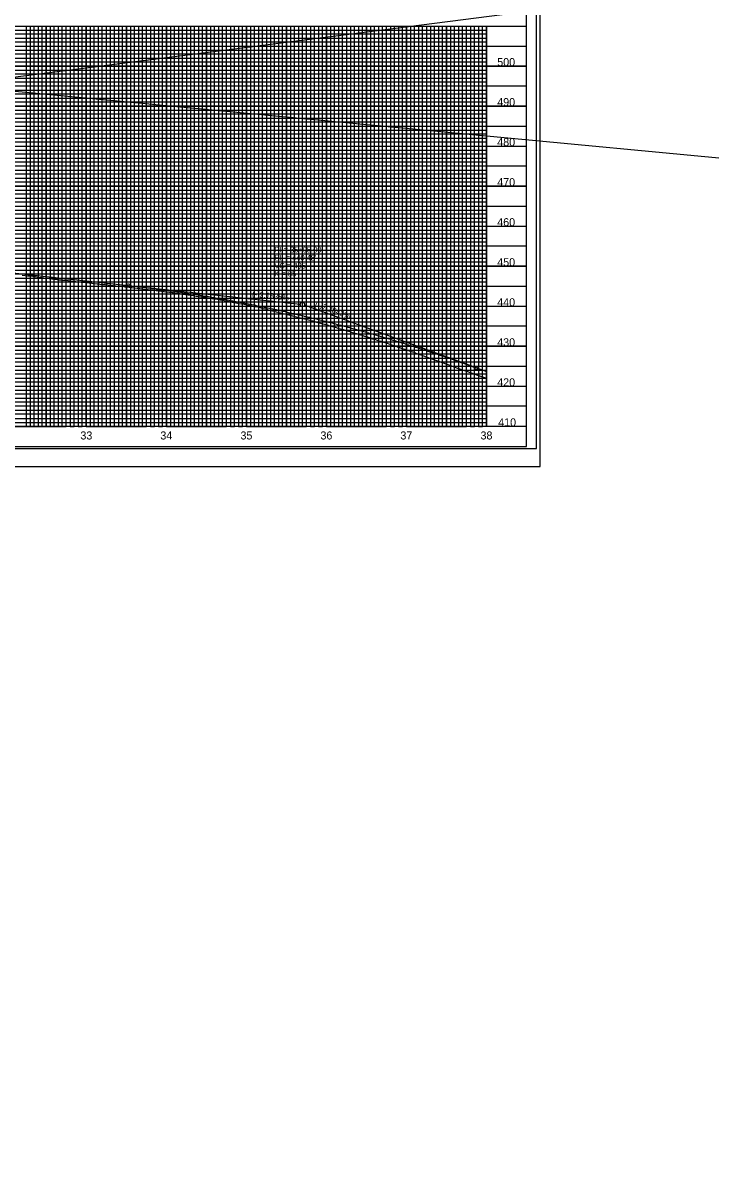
# Model space of a CAD drawing. Extents: x 571503 to 593215, y -77195 to -51828.
# Drawn here: x 582543 to 583403, y -54572 to -53130 of the extents above; entities that cross this region are included whole.
import ezdxf

# ---------------------------------------------------------------- set-up
doc = ezdxf.new("R2010")
doc.units = 0
for name, color, linetype in [('Exist Vertical Profile Ground Line', 7, 'Continuous'), ('Exist Vertical Profile Horizontal Axis Label Major', 7, 'Continuous'), ('Exist Vertical Profile Vertical Axis Label', 7, 'Continuous'), ('Prop PFL Text', 7, 'Continuous'), ('Prop Vertical Profile Curve Label', 7, 'Continuous'), ('Prop Vertical Profile Grade', 7, 'Continuous'), ('Prop Vertical Profile Grade Label', 7, 'Continuous'), ('Prop VPI Label', 7, 'Continuous'), ('Sheet Clip Boundary CELL', 7, 'Continuous'), ('Sheet DOT Grid CELL', 7, 'Continuous'), ('Sheet Plot Border Inside CELL', 7, 'Continuous'), ('Sheet Plot Border Outside CELL', 7, 'Continuous'), ('Sheet Profile CELL', 7, 'Continuous'), ('Sheet Profile Grid Major CELL', 7, 'Continuous'), ('Sheet Profile Grid Middle CELL', 7, 'Continuous'), ('Sheet Profile Grid Minor CELL', 7, 'Continuous')]:
    doc.layers.add(name, color=color, linetype=linetype)

msp = doc.modelspace()

# ---------------------------------------------------------------- linework, layer by layer
at = {"layer": 'Exist Vertical Profile Ground Line'}
for points in [[(582542.5, -53444.7), (582545.9, -53445.1), (582549.2, -53445.5), (582552.6, -53445.9), (582555.5, -53446.2), (582555.9, -53446.3), (582557.3, -53446.4), (582557.6, -53446.5), (582559.2, -53446.7), (582562.6, -53447.2), (582565.9, -53447.6), (582569.3, -53448.1), (582572.6, -53448.5), (582575.9, -53449), (582579.3, -53449.4), (582582.6, -53449.9), (582586, -53450.3), (582587.3, -53450.5), (582589.3, -53450.7), (582590.9, -53450.8), (582592.7, -53451), (582596, -53451.3), (582599.3, -53451.7), (582600.3, -53451.8), (582602.7, -53452), (582606, -53452.4), (582609.4, -53452.8), (582612.7, -53453.1), (582614.5, -53453.3), (582616, -53453.5), (582619.4, -53453.8), (582622.7, -53454.2), (582626.1, -53454.6), (582629.4, -53454.9), (582631.2, -53455.1), (582632.7, -53455.3), (582636.1, -53455.7), (582636.2, -53455.7), (582638.7, -53455.9), (582639.4, -53456), (582642.8, -53456.4), (582646.1, -53456.7), (582649.5, -53457.1), (582652.8, -53457.4), (582655.8, -53457.7), (582656.1, -53457.8), (582659.5, -53458.1), (582662.8, -53458.5), (582666.2, -53458.8)], [(582666.2, -53458.8), (582669.5, -53459.2), (582670.6, -53459.3), (582672.8, -53459.5), (582676.2, -53459.9), (582678.9, -53460.2), (582679.5, -53460.2), (582682.9, -53460.6), (582686.2, -53461), (582687.2, -53461.2), (582689.5, -53461.5), (582692.9, -53461.9), (582696.2, -53462.3), (582699.6, -53462.7), (582702.9, -53463.2), (582705, -53463.4), (582706.3, -53463.6), (582709.6, -53464), (582712.9, -53464.4), (582716.3, -53464.8), (582718.9, -53465.1), (582719.6, -53465.2), (582723, -53465.6), (582726.3, -53466), (582729.6, -53466.5), (582731.1, -53466.7), (582733, -53466.9), (582736.3, -53467.4), (582738.4, -53467.7), (582739.7, -53467.9), (582743, -53468.4), (582746.3, -53468.9), (582749.7, -53469.4), (582753, -53469.9), (582756.4, -53470.4), (582757.4, -53470.6), (582759.7, -53470.9), (582763.1, -53471.4), (582766.4, -53471.9), (582769.7, -53472.3), (582770.3, -53472.4), (582773.1, -53472.8), (582776.4, -53473.4), (582779.8, -53473.9), (582782.9, -53474.4), (582783.1, -53474.4), (582786.4, -53475), (582789.7, -53475.5), (582789.8, -53475.5), (582793.1, -53476.2), (582796.5, -53476.9), (582799.8, -53477.5), (582803.1, -53478.2), (582806.5, -53478.9), (582809.1, -53479.4), (582809.8, -53479.5), (582813.2, -53480.1), (582816.5, -53480.6), (582819.9, -53481.2), (582821.6, -53481.5), (582823.2, -53481.8), (582826.5, -53482.5), (582829.9, -53483.2), (582833.2, -53483.9), (582834.1, -53484), (582836.6, -53484.6), (582839.9, -53485.4), (582841.7, -53485.9), (582843.2, -53486.3), (582846.6, -53487.1), (582849.9, -53488), (582853.3, -53488.9), (582856.6, -53489.7), (582859.5, -53490.5), (582859.9, -53490.6), (582863.3, -53491.4), (582866.6, -53492.2), (582870, -53493), (582873.3, -53493.8), (582874.1, -53494), (582876.7, -53494.7), (582877.2, -53494.8), (582880, -53495.6), (582883.3, -53496.4), (582886.7, -53497.3), (582886.9, -53497.4), (582890, -53498.2), (582893.4, -53499.1), (582896.7, -53499.9), (582900, -53500.8), (582903.4, -53501.7), (582905.3, -53502.1), (582906.7, -53502.5), (582910.1, -53503.4), (582913.4, -53504.3), (582916.8, -53505.2), (582917.9, -53505.6), (582920.1, -53506.2), (582923.4, -53507.1), (582926.8, -53508.1), (582930.1, -53509)], [(582930.1, -53509), (582933.5, -53510), (582934.8, -53510.4), (582936.8, -53510.9), (582940.1, -53511.8), (582943.5, -53512.8), (582944.7, -53513.1), (582946.8, -53513.8), (582950.2, -53514.8), (582951.7, -53515.3), (582953.5, -53515.9), (582956.8, -53516.9), (582960.2, -53517.9), (582960.5, -53518), (582963.5, -53518.9), (582966.9, -53520), (582970.2, -53521.1), (582973.6, -53522.1), (582976.9, -53523.2), (582980, -53524.2), (582980.2, -53524.3), (582983.6, -53525.3), (582986.9, -53526.3), (582990.3, -53527.4), (582991.2, -53527.7), (582993.6, -53528.5), (582996.9, -53529.6), (582998.3, -53530), (583000.3, -53530.7), (583003.6, -53531.8), (583007, -53533), (583010.3, -53534.1), (583010.7, -53534.2), (583013.6, -53535.2), (583017, -53536.3), (583020.3, -53537.4), (583023.7, -53538.6), (583027, -53539.7), (583030.2, -53540.7), (583030.4, -53540.8), (583033.7, -53541.9), (583034.3, -53542.1), (583037, -53543.1), (583040.4, -53544.3), (583043.7, -53545.5), (583047.2, -53546.7), (583061.1, -53551.8), (583078.6, -53558.1), (583085.2, -53560.5), (583097.7, -53564.8), (583112.6, -53570), (583122.5, -53573.4)]]:
    msp.add_lwpolyline(points, dxfattribs=at)
at = {"layer": 'Prop PFL Text'}
for p, q in [((571799.6, -54572.4), (593215.4, -51828.4)), ((571620.7, -52186.3), (592499.5, -54154.9))]:
    msp.add_line(p, q, dxfattribs=at)
at = {"layer": 'Prop Vertical Profile Curve Label'}
for centre in [(582675, -53457.8), (583110, -53560.8)]:
    msp.add_circle(centre, 2.25, dxfattribs=at)
at = {"layer": 'Prop Vertical Profile Grade'}
for p, q in [((582487.5, -53437.3), (582675, -53457.8)), ((583110, -53560.8), (583122.5, -53565.3))]:
    msp.add_line(p, q, dxfattribs=at)
msp.add_spline([(582675, -53457.8), (582683.7, -53458.8), (582692.4, -53459.8), (582701.1, -53460.9), (582709.8, -53462), (582718.5, -53463.1), (582727.2, -53464.3), (582735.9, -53465.5), (582744.6, -53466.8), (582753.3, -53468.1), (582762, -53469.5), (582770.7, -53470.9), (582779.4, -53472.4), (582788.1, -53473.9), (582796.8, -53475.4), (582805.5, -53477), (582814.2, -53478.7), (582822.9, -53480.4), (582831.6, -53482.1), (582840.3, -53483.9), (582849, -53485.7), (582857.7, -53487.5), (582866.4, -53489.4), (582875.1, -53491.4), (582883.8, -53493.4), (582892.5, -53495.4), (582901.2, -53497.5), (582909.9, -53499.6), (582918.6, -53501.8), (582927.3, -53504), (582936, -53506.3), (582944.7, -53508.6), (582953.4, -53510.9), (582962.1, -53513.3), (582970.8, -53515.7), (582979.5, -53518.2), (582988.2, -53520.8), (582996.9, -53523.3), (583005.6, -53525.9), (583014.3, -53528.6), (583023, -53531.3), (583031.7, -53534), (583040.4, -53536.8), (583049.1, -53539.7), (583057.8, -53542.6), (583066.5, -53545.5), (583075.2, -53548.4), (583083.9, -53551.5), (583092.6, -53554.5), (583101.3, -53557.6), (583110, -53560.8)], degree=3, dxfattribs=at)
at = {"layer": 'Prop VPI Label'}
for p, q in [((582675, -53457.8), (582889.8, -53481.3)), ((583110, -53560.8), (582895.1, -53482.5))]:
    msp.add_line(p, q, dxfattribs=at)
msp.add_circle((582892.5, -53481.5), 2.75, dxfattribs=at)
at = {"layer": 'Sheet Clip Boundary CELL'}
msp.add_lwpolyline([(581722.5, -53133.7), (583122.5, -53133.7), (583122.5, -53633.7), (581722.5, -53633.7)], close=True, dxfattribs=at)
at = {"layer": 'Sheet DOT Grid CELL'}
for p, q in [((581672.5, -53133.7), (583172.4, -53133.7)), ((582572.5, -53633.7), (582572.5, -53133.7)), ((582572.5, -53133.7), (582572.5, -53633.7)), ((582622.5, -53633.7), (582622.5, -53133.7)), ((582622.5, -53133.7), (582622.5, -53633.7)), ((582672.5, -53633.7), (582672.5, -53133.7)), ((582672.5, -53133.7), (582672.5, -53633.7)), ((582722.5, -53633.7), (582722.5, -53133.7)), ((582722.5, -53133.7), (582722.5, -53633.7)), ((582772.5, -53633.7), (582772.5, -53133.7)), ((582772.5, -53133.7), (582772.5, -53633.7)), ((582822.5, -53633.7), (582822.5, -53133.7)), ((582822.5, -53133.7), (582822.5, -53633.7)), ((582872.5, -53633.7), (582872.5, -53133.7)), ((582872.5, -53133.7), (582872.5, -53633.7)), ((582922.5, -53633.7), (582922.5, -53133.7)), ((582922.5, -53133.7), (582922.5, -53633.7)), ((582972.5, -53633.7), (582972.5, -53133.7)), ((582972.5, -53133.7), (582972.5, -53633.7)), ((583022.5, -53633.7), (583022.5, -53133.7)), ((583022.5, -53133.7), (583022.5, -53633.7)), ((583072.5, -53633.7), (583072.5, -53133.7)), ((583072.5, -53133.7), (583072.5, -53633.7)), ((583122.5, -53633.7), (583122.5, -53133.7)), ((583122.5, -53133.7), (583122.5, -53633.7)), ((581672.5, -53183.7), (583172.5, -53183.7)), ((581672.5, -53183.7), (583172.4, -53183.7)), ((581672.5, -53233.7), (583172.5, -53233.7)), ((581672.5, -53233.7), (583172.4, -53233.7)), ((581672.5, -53283.7), (583172.5, -53283.7)), ((581672.5, -53283.7), (583172.4, -53283.7)), ((581672.5, -53333.7), (583172.5, -53333.7)), ((581672.5, -53333.7), (583172.4, -53333.7)), ((581672.5, -53383.7), (583172.5, -53383.7)), ((581672.5, -53383.7), (583172.4, -53383.7)), ((581672.5, -53433.7), (583172.5, -53433.7)), ((581672.5, -53433.7), (583172.4, -53433.7)), ((581672.5, -53483.7), (583172.5, -53483.7)), ((581672.5, -53483.7), (583172.4, -53483.7)), ((581672.5, -53533.7), (583172.5, -53533.7)), ((581672.5, -53533.7), (583172.4, -53533.7)), ((581672.5, -53583.7), (583172.5, -53583.7)), ((581672.5, -53583.7), (583172.4, -53583.7))]:
    msp.add_line(p, q, dxfattribs=at)
at = {"layer": 'Sheet Plot Border Inside CELL'}
msp.add_lwpolyline([(581518.5, -53661.2), (583185, -53661.2), (583185, -52606.1), (581518.5, -52606.1)], close=True, dxfattribs=at)
at = {"layer": 'Sheet Plot Border Outside CELL'}
msp.add_lwpolyline([(581505.5, -53683.7), (583189.5, -53683.7), (583189.5, -52583.7), (581505.5, -52583.7)], close=True, dxfattribs=at)
at = {"layer": 'Sheet Profile CELL'}
for p, q in [((581672.5, -53133.7), (583172.5, -53133.7)), ((583172.5, -53633.7), (581672.5, -53633.7)), ((581672.5, -53658.7), (583172.5, -53658.7)), ((581505.5, -53683.7), (583189.5, -53683.7))]:
    msp.add_line(p, q, dxfattribs=at)
msp.add_lwpolyline([(583172.5, -52608.7), (581672.5, -52608.7), (581672.5, -53658.7), (583172.5, -53658.7)], close=True, dxfattribs=at)
at = {"layer": 'Sheet Profile Grid Major CELL'}
for p, q in [((582572.5, -53133.7), (582622.5, -53133.7)), ((582672.5, -53133.7), (582722.5, -53133.7)), ((582772.5, -53133.7), (582822.5, -53133.7)), ((582872.5, -53133.7), (582922.5, -53133.7)), ((582972.5, -53133.7), (583022.5, -53133.7)), ((583072.5, -53133.7), (583122.5, -53133.7)), ((583072.5, -53633.7), (583072.5, -53633.7))]:
    msp.add_line(p, q, dxfattribs=at)
for points in [[(582522.5, -53633.7), (582572.5, -53633.7), (582572.5, -53133.7), (582622.5, -53133.7), (582622.5, -53633.7), (582672.5, -53633.7), (582672.5, -53133.7), (582722.5, -53133.7), (582722.5, -53633.7), (582772.5, -53633.7), (582772.5, -53133.7), (582822.5, -53133.7), (582822.5, -53633.7), (582872.5, -53633.7), (582872.5, -53133.7), (582922.5, -53133.7), (582922.5, -53633.7), (582972.5, -53633.7), (582972.5, -53133.7), (583022.5, -53133.7), (583022.5, -53633.7), (583072.5, -53633.7), (583072.5, -53633.7), (583072.5, -53133.7), (583122.5, -53133.7), (583122.5, -53633.7)], [(583172.5, -53183.7), (581672.5, -53183.7)], [(583172.5, -53233.7), (581672.5, -53233.7), (581672.5, -53283.7), (583172.5, -53283.7)], [(583172.5, -53333.7), (581672.5, -53333.7), (581672.5, -53383.7), (583172.5, -53383.7)], [(583172.5, -53433.7), (581672.5, -53433.7), (581672.5, -53483.7), (583172.5, -53483.7)], [(583172.5, -53533.7), (581672.5, -53533.7), (581672.5, -53533.7), (581672.5, -53583.7), (583172.5, -53583.7)], [(583172.5, -53633.7), (581672.5, -53633.7)]]:
    msp.add_lwpolyline(points, dxfattribs=at)
at = {"layer": 'Sheet Profile Grid Middle CELL'}
for points in [[(582497.5, -53133.7), (582547.5, -53133.7), (582547.5, -53633.7), (582597.5, -53633.7), (582597.5, -53133.7), (582647.5, -53133.7), (582647.5, -53633.7), (582697.5, -53633.7), (582697.5, -53133.7), (582747.5, -53133.7), (582747.5, -53633.7), (582797.5, -53633.7), (582797.5, -53133.7), (582847.5, -53133.7), (582847.5, -53633.7), (582897.5, -53633.7), (582897.5, -53133.7), (582947.5, -53133.7), (582947.5, -53633.7), (582997.5, -53633.7), (582997.5, -53133.7), (583047.5, -53133.7), (583047.5, -53633.7), (583097.5, -53633.7), (583097.5, -53133.7)], [(581672.5, -53158.7), (583172.5, -53158.7)], [(583172.5, -53208.7), (581672.5, -53208.7), (581672.5, -53258.7), (583172.5, -53258.7)], [(583172.5, -53308.7), (581672.5, -53308.7), (581672.5, -53358.7), (583172.5, -53358.7)], [(583172.5, -53408.7), (581672.5, -53408.7), (581672.5, -53458.7), (583172.5, -53458.7)], [(583172.5, -53508.7), (581672.5, -53508.7), (581672.5, -53558.7), (583172.5, -53558.7)], [(583172.5, -53608.7), (581672.5, -53608.7)]]:
    msp.add_lwpolyline(points, dxfattribs=at)
at = {"layer": 'Sheet Profile Grid Minor CELL'}
for p, q in [((581722.5, -53138.7), (583122.5, -53138.7)), ((583122.5, -53143.7), (581722.5, -53143.7)), ((581722.5, -53148.7), (583122.5, -53148.7)), ((583122.5, -53153.7), (581722.5, -53153.7)), ((581722.5, -53163.7), (583122.5, -53163.7)), ((583122.5, -53168.7), (581722.5, -53168.7)), ((581722.5, -53173.7), (583122.5, -53173.7)), ((583122.5, -53178.7), (581722.5, -53178.7)), ((581722.5, -53188.7), (583122.5, -53188.7)), ((583122.5, -53193.7), (581722.5, -53193.7)), ((581722.5, -53198.7), (583122.5, -53198.7)), ((583122.5, -53203.7), (581722.5, -53203.7)), ((581722.5, -53213.7), (583122.5, -53213.7)), ((583122.5, -53218.7), (581722.5, -53218.7)), ((581722.5, -53223.7), (583122.5, -53223.7)), ((583122.5, -53228.7), (581722.5, -53228.7)), ((581722.5, -53238.7), (583122.5, -53238.7)), ((583122.5, -53243.7), (581722.5, -53243.7)), ((581722.5, -53248.7), (583122.5, -53248.7)), ((583122.5, -53253.7), (581722.5, -53253.7)), ((581722.5, -53263.7), (583122.5, -53263.7)), ((583122.5, -53268.7), (581722.5, -53268.7)), ((581722.5, -53273.7), (583122.5, -53273.7)), ((583122.5, -53278.7), (581722.5, -53278.7)), ((581722.5, -53288.7), (583122.5, -53288.7)), ((583122.5, -53293.7), (581722.5, -53293.7)), ((581722.5, -53298.7), (583122.5, -53298.7)), ((583122.5, -53303.7), (581722.5, -53303.7)), ((581722.5, -53313.7), (583122.5, -53313.7)), ((583122.5, -53318.7), (581722.5, -53318.7)), ((581722.5, -53323.7), (583122.5, -53323.7)), ((583122.5, -53328.7), (581722.5, -53328.5)), ((581722.5, -53338.7), (583122.5, -53338.7)), ((583122.5, -53343.7), (581722.5, -53343.7)), ((581722.5, -53348.7), (583122.5, -53348.7)), ((583122.5, -53353.7), (581722.5, -53353.7)), ((581722.5, -53363.7), (583122.5, -53363.7)), ((583122.5, -53368.7), (581722.5, -53368.7)), ((581722.5, -53373.7), (583122.5, -53373.7)), ((583122.5, -53378.7), (581722.5, -53378.7)), ((581722.5, -53388.7), (583122.5, -53388.7)), ((583122.5, -53393.7), (581722.5, -53393.7)), ((581722.5, -53398.7), (583122.5, -53398.7)), ((583122.5, -53403.7), (581722.5, -53403.7)), ((581722.5, -53413.7), (583122.5, -53413.7)), ((583122.5, -53418.7), (581722.5, -53418.7)), ((581722.5, -53423.7), (583122.5, -53423.7)), ((583122.5, -53428.7), (581722.5, -53428.7)), ((581722.5, -53438.7), (583122.5, -53438.7)), ((583122.5, -53443.7), (581722.5, -53443.7)), ((581722.5, -53448.7), (583122.5, -53448.7)), ((583122.5, -53453.7), (581722.5, -53453.7)), ((581722.5, -53463.7), (583122.5, -53463.7)), ((583122.5, -53468.7), (581722.5, -53468.7)), ((581722.5, -53473.7), (583122.5, -53473.7)), ((583122.5, -53478.7), (581722.5, -53478.7)), ((581722.5, -53488.7), (583122.5, -53488.7)), ((583122.5, -53493.7), (581722.5, -53493.7)), ((581722.5, -53498.7), (583122.5, -53498.7)), ((583122.5, -53503.7), (581722.5, -53503.7)), ((581722.5, -53513.7), (583122.5, -53513.7)), ((583122.5, -53518.7), (581722.5, -53518.7)), ((581722.5, -53523.7), (583122.5, -53523.7)), ((583122.5, -53528.7), (581722.5, -53528.7)), ((581722.5, -53538.7), (583122.5, -53538.7)), ((583122.5, -53543.7), (581722.5, -53543.7)), ((581722.5, -53548.7), (583122.5, -53548.7)), ((583122.5, -53553.7), (581722.5, -53553.7)), ((581722.5, -53563.7), (583122.5, -53563.7)), ((583122.5, -53568.7), (581722.5, -53568.7)), ((581722.5, -53573.7), (583122.5, -53573.7)), ((583122.5, -53578.7), (581722.5, -53578.7)), ((581722.5, -53588.7), (583122.5, -53588.7)), ((583122.5, -53593.7), (581722.5, -53593.7)), ((581722.5, -53598.7), (583122.5, -53598.7)), ((583122.5, -53603.7), (581722.5, -53603.7)), ((581722.5, -53613.7), (583122.5, -53613.7)), ((583122.5, -53618.7), (581722.5, -53618.7)), ((581722.5, -53623.7), (583122.5, -53623.7)), ((581722.5, -53628.7), (583122.5, -53628.7)), ((583122.5, -53628.7), (583122.5, -53628.7))]:
    msp.add_line(p, q, dxfattribs=at)
for points in [[(582542.5, -53133.7), (582552.5, -53133.7), (582552.5, -53633.7), (582557.5, -53633.7)], [(582557.5, -53633.7), (582557.5, -53133.7), (582562.5, -53133.7), (582562.5, -53633.7), (582567.5, -53633.7), (582567.5, -53133.7), (582577.5, -53133.7), (582577.5, -53633.7), (582582.5, -53633.7), (582582.5, -53133.7), (582587.5, -53133.7), (582587.5, -53633.7), (582592.5, -53633.7), (582592.5, -53133.7), (582602.5, -53133.7), (582602.5, -53633.7), (582607.5, -53633.7), (582607.5, -53133.7), (582612.5, -53133.7), (582612.5, -53633.7), (582617.5, -53633.7), (582617.5, -53133.7), (582627.5, -53133.7), (582627.5, -53633.7), (582632.5, -53633.7), (582632.5, -53133.7), (582637.5, -53133.7), (582637.5, -53633.7), (582642.5, -53633.7), (582642.5, -53133.7), (582652.5, -53133.7), (582652.5, -53633.7), (582657.5, -53633.7), (582657.5, -53133.7), (582662.5, -53133.7), (582662.5, -53633.7), (582667.5, -53633.7), (582667.5, -53133.7), (582677.5, -53133.7), (582677.5, -53633.7), (582682.5, -53633.7), (582682.5, -53133.7), (582687.5, -53133.7), (582687.5, -53633.7), (582692.5, -53633.7), (582692.5, -53133.7), (582702.5, -53133.7), (582702.5, -53633.7), (582707.5, -53633.7), (582707.5, -53133.7), (582712.5, -53133.7), (582712.5, -53633.7), (582717.5, -53633.7), (582717.5, -53133.7), (582727.5, -53133.7), (582727.5, -53633.7), (582732.5, -53633.7), (582732.5, -53133.7), (582737.5, -53133.7), (582737.5, -53633.7), (582742.5, -53633.7), (582742.5, -53133.7), (582752.5, -53133.7), (582752.5, -53633.7), (582757.5, -53633.7), (582757.5, -53133.7), (582762.5, -53133.7), (582762.5, -53633.7), (582767.5, -53633.7), (582767.5, -53133.7), (582777.5, -53133.7), (582777.5, -53633.7), (582782.5, -53633.7), (582782.5, -53133.7), (582787.5, -53133.7), (582787.5, -53633.7), (582792.5, -53633.7), (582792.5, -53133.7), (582802.5, -53133.7), (582802.5, -53633.7), (582807.5, -53633.7), (582807.5, -53133.7), (582812.5, -53133.7), (582812.5, -53633.7), (582817.5, -53633.7), (582817.5, -53133.7), (582827.5, -53133.7), (582827.5, -53633.7), (582832.5, -53633.7), (582832.5, -53133.7), (582837.5, -53133.7), (582837.5, -53633.7), (582842.5, -53633.7), (582842.5, -53133.7), (582852.5, -53133.7), (582852.5, -53633.7), (582857.5, -53633.7), (582857.5, -53133.7), (582862.5, -53133.7), (582862.5, -53633.7)], [(582862.5, -53633.7), (582867.5, -53633.7), (582867.5, -53133.7), (582877.5, -53133.7), (582877.5, -53633.7), (582882.5, -53633.7), (582882.5, -53133.7), (582887.5, -53133.7), (582887.5, -53633.7), (582892.5, -53633.7), (582892.5, -53133.7), (582902.5, -53133.7), (582902.5, -53633.7), (582907.5, -53633.7), (582907.5, -53133.7), (582912.5, -53133.7), (582912.5, -53633.7), (582917.5, -53633.7), (582917.5, -53133.7), (582927.5, -53133.7), (582927.5, -53633.7), (582932.5, -53633.7), (582932.5, -53133.7), (582937.5, -53133.7), (582937.5, -53633.7), (582942.5, -53633.7), (582942.5, -53133.7), (582952.5, -53133.7), (582952.5, -53633.7), (582957.5, -53633.7), (582957.5, -53133.7), (582962.5, -53133.7), (582962.5, -53633.7), (582967.5, -53633.7), (582967.5, -53133.7), (582977.5, -53133.7), (582977.5, -53633.7), (582982.5, -53633.7), (582982.5, -53133.7), (582987.5, -53133.7), (582987.5, -53633.7), (582992.5, -53633.7), (582992.5, -53133.7), (583002.5, -53133.7), (583002.5, -53633.7), (583007.5, -53633.7), (583007.5, -53133.7), (583012.5, -53133.7), (583012.5, -53633.7), (583017.5, -53633.7), (583017.5, -53133.7), (583027.5, -53133.7), (583027.5, -53633.7), (583032.5, -53633.7), (583032.5, -53133.7), (583037.5, -53133.7), (583037.5, -53633.7), (583042.5, -53633.7), (583042.5, -53133.7), (583052.5, -53133.7), (583052.5, -53633.7), (583057.5, -53633.7), (583057.5, -53133.7), (583062.5, -53133.7), (583062.5, -53633.7), (583067.5, -53633.7), (583067.5, -53133.7), (583077.5, -53133.7), (583077.5, -53633.7), (583082.5, -53633.7), (583082.5, -53133.7), (583087.5, -53133.7), (583087.5, -53633.7), (583092.5, -53633.7), (583092.5, -53133.7), (583102.5, -53133.7), (583102.5, -53633.7), (583107.5, -53633.7), (583107.5, -53133.7), (583112.5, -53133.7), (583112.5, -53633.7), (583117.5, -53633.7), (583117.5, -53133.7), (583122.5, -53133.7)]]:
    msp.add_lwpolyline(points, dxfattribs=at)

# ---------------------------------------------------------------- texts
at = {"layer": 'Exist Vertical Profile Horizontal Axis Label Major'}
for s, p in [('33', (582615.1, -53650.1)), ('34', (582715, -53650.1)), ('35', (582815.1, -53650.1)), ('36', (582915, -53650.1)), ('37', (583014.9, -53650.1)), ('38', (583115, -53650.1))]:
    msp.add_text(s, height=10, dxfattribs=at).set_placement(p)
at = {"layer": 'Exist Vertical Profile Vertical Axis Label'}
for s, p in [('500', (583135.9, -53183.7)), ('500', (583135.9, -53183.7)), ('490', (583135.9, -53233.7)), ('490', (583135.9, -53233.7)), ('480', (583135.9, -53283.7)), ('480', (583135.9, -53283.7)), ('470', (583135.9, -53333.7)), ('470', (583135.9, -53333.7)), ('460', (583135.9, -53383.7)), ('460', (583135.9, -53383.7)), ('450', (583135.9, -53433.7)), ('450', (583135.9, -53433.7)), ('440', (583135.9, -53483.7)), ('440', (583135.9, -53483.7)), ('430', (583135.9, -53533.7)), ('430', (583135.9, -53533.7)), ('420', (583135.9, -53583.7)), ('420', (583135.9, -53583.7)), ('410', (583137.1, -53633.7)), ('410', (583137.1, -53633.7))]:
    msp.add_text(s, height=10, dxfattribs=at).set_placement(p)
at = {"layer": 'Prop Vertical Profile Curve Label'}
for s, p in [("VC = 435'", (582857.5, -53436.5)), ('K = 85', (582857.5, -53446.5))]:
    msp.add_text(s, height=7, dxfattribs=at).set_placement(p)
at = {"layer": 'Prop Vertical Profile Grade Label'}
for s, rotation, p in [('(-)2.1838%', 353.7686, (582829.3, -53471.6)), ('(-)7.2843%', 339.9875, (582907.6, -53483.8))]:
    msp.add_text(s, height=7, rotation=rotation, dxfattribs=at).set_placement(p)
at = {"layer": 'Prop VPI Label'}
for s, p in [('PI = 35+95.00', (582857.5, -53416.5)), ("EL = 440.48'", (582857.5, -53426.5))]:
    msp.add_text(s, height=7, dxfattribs=at).set_placement(p)

doc.saveas('drawing.dxf')
